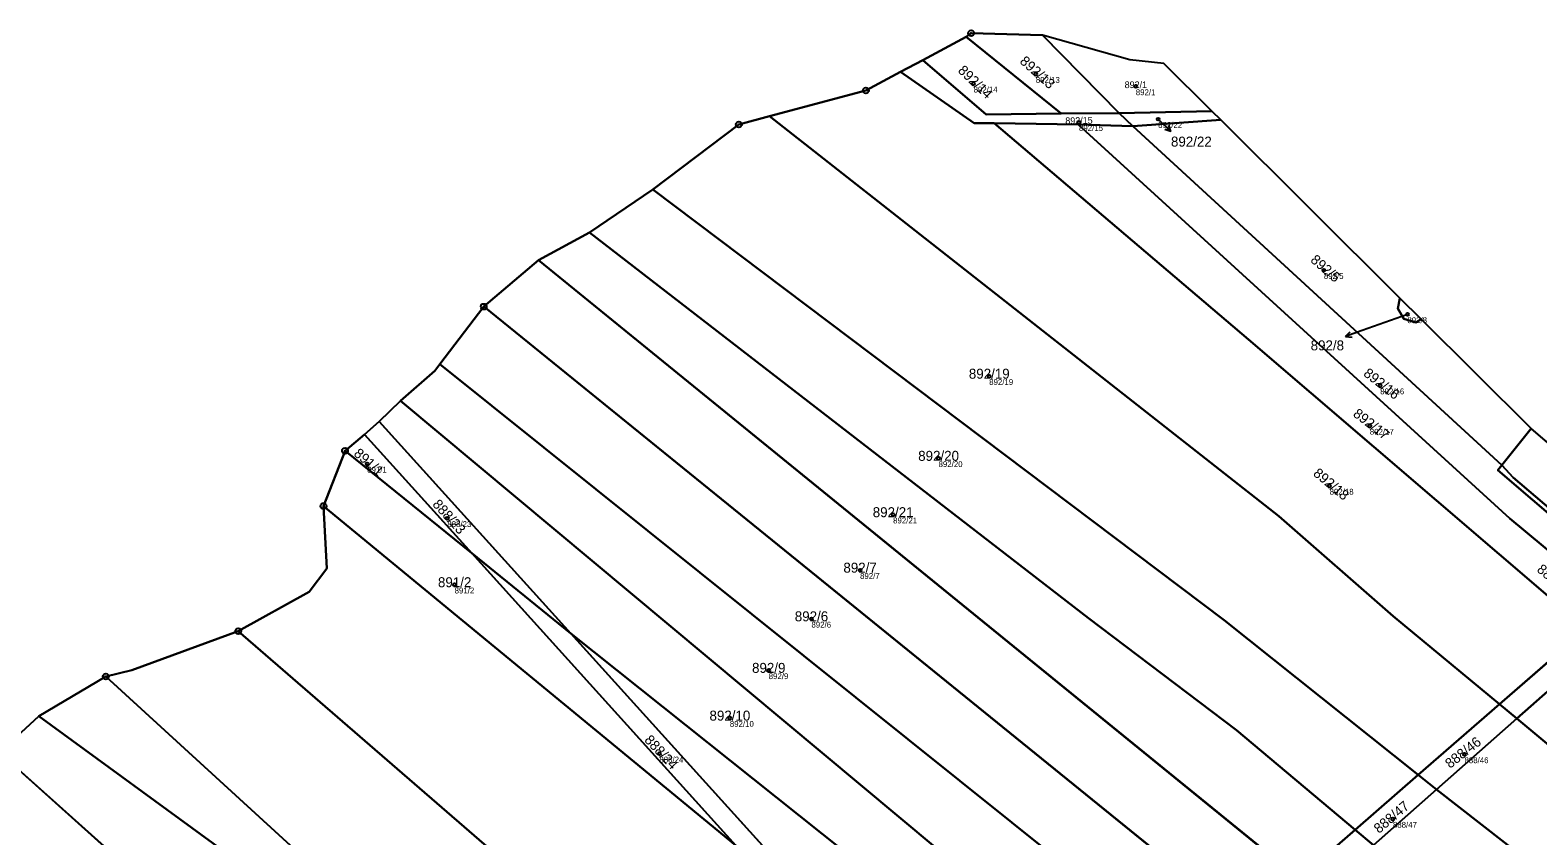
# Model space of a CAD drawing. Extents: x -603967 to -594699, y -1179315 to -1165625.
# Drawn here: x -597688.8 to -597432, y -1171232.5 to -1171095.3 of the extents above; entities that cross this region are included whole.
import ezdxf

# ---------------------------------------------------------------- set-up
doc = ezdxf.new("R2010")
doc.units = 0
for name, color, linetype in [('Definiční body', 7, 'Continuous'), ('Hranice parcel', 7, 'Continuous'), ('Parcelní čísla', 7, 'Continuous'), ('Polygon ku', 7, 'Continuous'), ('Polygon parcely', 7, 'Continuous'), ('Pop  PČ popisy', 7, 'Continuous'), ('Značky bodu BP', 7, 'Continuous')]:
    doc.layers.add(name, color=color, linetype=linetype)

msp = doc.modelspace()

# ---------------------------------------------------------------- linework, layer by layer
at = {"layer": 'Definiční body'}
for centre in [(-597528.1, -1171104.38994), (-597517.5, -1171102.74994), (-597500.47, -1171104.84994), (-597510.15, -1171110.93994), (-597496.66, -1171110.41994), (-597468.43, -1171136.14994), (-597454.21, -1171143.67994), (-597525.44, -1171154.20994), (-597458.84, -1171155.80994), (-597460.61, -1171162.68994), (-597631.39, -1171169.13994), (-597534.07, -1171168.19994), (-597467.46, -1171172.89994), (-597617.74, -1171178.40994), (-597541.81, -1171177.79994), (-597616.5, -1171189.72994), (-597547.44, -1171187.24994), (-597555.72, -1171195.53994), (-597563, -1171204.31994), (-597569.62, -1171212.44994), (-597581.62, -1171218.52994), (-597444.48, -1171218.63994), (-597456.67, -1171229.63994)]:
    msp.add_circle(centre, 0.25, dxfattribs=at)
at = {"layer": 'Hranice parcel'}
for p, q in [((-597536.77, -1171100.35), (-597529.37, -1171096.39)), ((-597529.37, -1171096.39), (-597528.52, -1171095.76)), ((-597529.37, -1171096.39), (-597513.16, -1171109.47)), ((-597528.52, -1171095.76), (-597516.37, -1171096.14)), ((-597501.5, -1171100.3), (-597516.37, -1171096.14)), ((-597516.37, -1171096.14), (-597503.33, -1171109.41)), ((-597540.55, -1171102.37), (-597536.77, -1171100.35)), ((-597495.68, -1171100.94), (-597501.5, -1171100.3)), ((-597487.5, -1171109.07), (-597495.68, -1171100.94)), ((-597513.16, -1171109.47), (-597503.33, -1171109.41)), ((-597503.33, -1171109.41), (-597487.5, -1171109.07)), ((-597500.98, -1171111.59), (-597503.33, -1171109.41)), ((-597487.5, -1171109.07), (-597486.01, -1171110.55)), ((-597524.6, -1171111.13), (-597510.3, -1171111.35)), ((-597510.3, -1171111.35), (-597500.98, -1171111.59)), ((-597500.98, -1171111.59), (-597486.01, -1171110.55)), ((-597438.12, -1171169.35), (-597500.98, -1171111.59)), ((-597455.49, -1171140.89), (-597486.01, -1171110.55)), ((-597593.52, -1171129.72), (-597582.74, -1171122.41)), ((-597582.74, -1171122.41), (-597485.4, -1171195.79)), ((-597602.2, -1171134.46), (-597593.52, -1171129.72)), ((-597611.54, -1171142.36), (-597602.2, -1171134.46)), ((-597472.67, -1171239.77), (-597602.2, -1171134.46)), ((-597619, -1171152.15), (-597611.54, -1171142.36)), ((-597481.53, -1171247.68), (-597611.54, -1171142.36)), ((-597455.49, -1171140.89), (-597451.87, -1171144.49)), ((-597433.15, -1171163.1), (-597451.87, -1171144.49)), ((-597625.73, -1171158.41), (-597619.88, -1171153.3)), ((-597619.88, -1171153.3), (-597619, -1171152.15)), ((-597629.36, -1171161.92), (-597625.73, -1171158.41)), ((-597631.86, -1171164.16), (-597629.36, -1171161.92)), ((-597596.69, -1171198.02), (-597629.36, -1171161.92)), ((-597433.15, -1171163.1), (-597438.12, -1171169.35)), ((-597412.41, -1171180.88), (-597433.15, -1171163.1)), ((-597635.17, -1171166.91), (-597631.86, -1171164.16)), ((-597631.86, -1171164.16), (-597613.57, -1171184.37)), ((-597638.82, -1171176.32), (-597635.17, -1171166.91)), ((-597635.17, -1171166.91), (-597613.57, -1171184.37)), ((-597638.29, -1171186.95), (-597638.82, -1171176.32)), ((-597638.82, -1171176.32), (-597568.57, -1171234.15)), ((-597613.57, -1171184.37), (-597596.69, -1171198.02)), ((-597613.57, -1171184.37), (-597568.57, -1171234.15)), ((-597641.25, -1171190.94), (-597638.29, -1171186.95)), ((-597653.35, -1171197.65), (-597641.25, -1171190.94)), ((-597485.4, -1171195.79), (-597452.37, -1171222.12)), ((-597423.62, -1171197.12), (-597438.52, -1171210.08)), ((-597671.49, -1171204.29), (-597653.35, -1171197.65)), ((-597546.95, -1171253.04), (-597596.69, -1171198.02)), ((-597435.57, -1171212.53), (-597420.76, -1171199.43)), ((-597675.9, -1171205.37), (-597671.49, -1171204.29)), ((-597687.3, -1171212.14), (-597675.9, -1171205.37)), ((-597694.09, -1171218.3), (-597687.3, -1171212.14)), ((-597438.52, -1171210.08), (-597452.37, -1171222.12)), ((-597449.24, -1171224.62), (-597435.57, -1171212.53)), ((-597438.52, -1171210.08), (-597435.57, -1171212.53)), ((-597694.09, -1171218.3), (-597624.36, -1171280.64)), ((-597452.37, -1171222.12), (-597463.12, -1171231.46)), ((-597452.37, -1171222.12), (-597449.24, -1171224.62)), ((-597459.97, -1171234.11), (-597449.24, -1171224.62)), ((-597449.24, -1171224.62), (-597350.39, -1171301.68)), ((-597463.12, -1171231.46), (-597472.67, -1171239.77)), ((-597463.12, -1171231.46), (-597459.97, -1171234.11))]:
    msp.add_line(p, q, dxfattribs=at)
for points in [[(-597536.77, -1171100.35), (-597525.94, -1171109.6), (-597513.16, -1171109.47)], [(-597562.87, -1171109.91), (-597546.46, -1171105.53), (-597540.55, -1171102.37)], [(-597540.55, -1171102.37), (-597528, -1171111.08), (-597524.6, -1171111.13)], [(-597582.74, -1171122.41), (-597568.09, -1171111.33), (-597562.87, -1171109.91)], [(-597562.87, -1171109.91), (-597476.08, -1171178.06), (-597456.62, -1171195.06), (-597438.52, -1171210.08)], [(-597524.6, -1171111.13), (-597481.26, -1171147.93), (-597427.89, -1171193.68), (-597423.62, -1171197.12)], [(-597510.3, -1171111.35), (-597436.74, -1171178.43), (-597419.05, -1171193.15)], [(-597593.52, -1171129.72), (-597508.5, -1171195.43), (-597483.32, -1171214.5), (-597463.12, -1171231.46)], [(-597451.87, -1171144.49), (-597452.78, -1171145.04), (-597454.81, -1171144.46), (-597455.81, -1171142.66), (-597455.49, -1171140.89)], [(-597619, -1171152.15), (-597495.03, -1171251.51), (-597490.18, -1171255.6)], [(-597625.73, -1171158.41), (-597527.76, -1171240.19), (-597499.3, -1171263.96)], [(-597438.12, -1171169.35), (-597438.83, -1171170.23), (-597415.58, -1171190.09)], [(-597417.9, -1171187.04), (-597436.17, -1171171.47), (-597438.12, -1171169.35)], [(-597653.35, -1171197.65), (-597579.35, -1171261.73), (-597538.99, -1171299.95)], [(-597596.69, -1171198.02), (-597549.97, -1171235.28), (-597507.9, -1171271.83)], [(-597675.9, -1171205.37), (-597588.87, -1171285.05), (-597557.08, -1171316.18)], [(-597624.36, -1171280.64), (-597623.87, -1171258.48), (-597687.3, -1171212.14)], [(-597435.57, -1171212.53), (-597425, -1171221.3), (-597340.26, -1171291.95)]]:
    msp.add_lwpolyline(points, dxfattribs=at)
at = {"layer": 'Polygon ku'}
msp.add_lwpolyline([(-597412.41, -1171180.88), (-597433.15, -1171163.1), (-597451.87, -1171144.49), (-597455.49, -1171140.89), (-597486.01, -1171110.55), (-597487.5, -1171109.07), (-597495.68, -1171100.94), (-597501.5, -1171100.3), (-597516.37, -1171096.14), (-597528.52, -1171095.76), (-597529.37, -1171096.39), (-597536.77, -1171100.35), (-597540.55, -1171102.37), (-597546.46, -1171105.53), (-597562.87, -1171109.91), (-597568.09, -1171111.33), (-597582.74, -1171122.41), (-597593.52, -1171129.72), (-597602.2, -1171134.46), (-597611.54, -1171142.36), (-597619, -1171152.15), (-597619.88, -1171153.3), (-597625.73, -1171158.41), (-597629.36, -1171161.92), (-597631.86, -1171164.16), (-597635.17, -1171166.91), (-597638.82, -1171176.32), (-597638.29, -1171186.95), (-597641.25, -1171190.94), (-597653.35, -1171197.65), (-597671.49, -1171204.29), (-597675.9, -1171205.37), (-597687.3, -1171212.14), (-597694.09, -1171218.3)], dxfattribs=at)
at = {"layer": 'Polygon parcely'}
for points in [[(-597525.94, -1171109.6), (-597513.16, -1171109.47), (-597529.37, -1171096.39), (-597536.77, -1171100.35)], [(-597513.16, -1171109.47), (-597503.33, -1171109.41), (-597516.37, -1171096.14), (-597528.52, -1171095.76), (-597529.37, -1171096.39)], [(-597501.5, -1171100.3), (-597516.37, -1171096.14), (-597503.33, -1171109.41), (-597487.5, -1171109.07), (-597495.68, -1171100.94)], [(-597528, -1171111.08), (-597524.6, -1171111.13), (-597510.3, -1171111.35), (-597500.98, -1171111.59), (-597503.33, -1171109.41), (-597513.16, -1171109.47), (-597525.94, -1171109.6), (-597536.77, -1171100.35), (-597540.55, -1171102.37)], [(-597456.62, -1171195.06), (-597438.52, -1171210.08), (-597423.62, -1171197.12), (-597427.89, -1171193.68), (-597481.26, -1171147.93), (-597524.6, -1171111.13), (-597528, -1171111.08), (-597540.55, -1171102.37), (-597546.46, -1171105.53), (-597562.87, -1171109.91), (-597476.08, -1171178.06)], [(-597500.98, -1171111.59), (-597486.01, -1171110.55), (-597487.5, -1171109.07), (-597503.33, -1171109.41)], [(-597452.37, -1171222.12), (-597438.52, -1171210.08), (-597456.62, -1171195.06), (-597476.08, -1171178.06), (-597562.87, -1171109.91), (-597568.09, -1171111.33), (-597582.74, -1171122.41), (-597485.4, -1171195.79)], [(-597427.89, -1171193.68), (-597423.62, -1171197.12), (-597419.05, -1171193.15), (-597436.74, -1171178.43), (-597510.3, -1171111.35), (-597524.6, -1171111.13), (-597481.26, -1171147.93)], [(-597438.12, -1171169.35), (-597500.98, -1171111.59), (-597510.3, -1171111.35), (-597436.74, -1171178.43), (-597419.05, -1171193.15), (-597415.58, -1171190.09), (-597438.83, -1171170.23)], [(-597486.01, -1171110.55), (-597500.98, -1171111.59), (-597438.12, -1171169.35), (-597433.15, -1171163.1), (-597451.87, -1171144.49), (-597452.78, -1171145.04), (-597454.81, -1171144.46), (-597455.81, -1171142.66), (-597455.49, -1171140.89)], [(-597463.12, -1171231.46), (-597452.37, -1171222.12), (-597485.4, -1171195.79), (-597582.74, -1171122.41), (-597593.52, -1171129.72), (-597508.5, -1171195.43), (-597483.32, -1171214.5)], [(-597472.67, -1171239.77), (-597463.12, -1171231.46), (-597483.32, -1171214.5), (-597508.5, -1171195.43), (-597593.52, -1171129.72), (-597602.2, -1171134.46)], [(-597472.67, -1171239.77), (-597602.2, -1171134.46), (-597611.54, -1171142.36), (-597481.53, -1171247.68)], [(-597490.18, -1171255.6), (-597481.53, -1171247.68), (-597611.54, -1171142.36), (-597619, -1171152.15), (-597495.03, -1171251.51)], [(-597451.87, -1171144.49), (-597455.49, -1171140.89), (-597455.81, -1171142.66), (-597454.81, -1171144.46), (-597452.78, -1171145.04)], [(-597527.76, -1171240.19), (-597499.3, -1171263.96), (-597490.18, -1171255.6), (-597495.03, -1171251.51), (-597619, -1171152.15), (-597619.88, -1171153.3), (-597625.73, -1171158.41)], [(-597507.9, -1171271.83), (-597499.3, -1171263.96), (-597527.76, -1171240.19), (-597625.73, -1171158.41), (-597629.36, -1171161.92), (-597596.69, -1171198.02), (-597549.97, -1171235.28)], [(-597613.57, -1171184.37), (-597596.69, -1171198.02), (-597629.36, -1171161.92), (-597631.86, -1171164.16)], [(-597433.15, -1171163.1), (-597438.12, -1171169.35), (-597436.17, -1171171.47), (-597417.9, -1171187.04), (-597412.41, -1171180.88)], [(-597613.57, -1171184.37), (-597631.86, -1171164.16), (-597635.17, -1171166.91)], [(-597568.57, -1171234.15), (-597613.57, -1171184.37), (-597635.17, -1171166.91), (-597638.82, -1171176.32)], [(-597415.58, -1171190.09), (-597412.89, -1171192.47), (-597381.89, -1171219.04), (-597381.18, -1171218.32), (-597417.9, -1171187.04), (-597436.17, -1171171.47), (-597438.12, -1171169.35), (-597438.83, -1171170.23)], [(-597579.35, -1171261.73), (-597538.99, -1171299.95), (-597522.47, -1171285.14), (-597568.57, -1171234.15), (-597638.82, -1171176.32), (-597638.29, -1171186.95), (-597641.25, -1171190.94), (-597653.35, -1171197.65)], [(-597560.31, -1171240.95), (-597546.95, -1171253.04), (-597596.69, -1171198.02), (-597613.57, -1171184.37), (-597568.57, -1171234.15)], [(-597435.57, -1171212.53), (-597420.76, -1171199.43), (-597423.62, -1171197.12), (-597438.52, -1171210.08)], [(-597588.87, -1171285.05), (-597557.08, -1171316.18), (-597538.99, -1171299.95), (-597579.35, -1171261.73), (-597653.35, -1171197.65), (-597671.49, -1171204.29), (-597675.9, -1171205.37)], [(-597517.08, -1171280.25), (-597507.9, -1171271.83), (-597549.97, -1171235.28), (-597596.69, -1171198.02), (-597546.95, -1171253.04), (-597526.84, -1171271.23)], [(-597340.26, -1171291.95), (-597326.18, -1171278.41), (-597420.76, -1171199.43), (-597435.57, -1171212.53), (-597425, -1171221.3)], [(-597573.47, -1171330.88), (-597557.08, -1171316.18), (-597588.87, -1171285.05), (-597675.9, -1171205.37), (-597687.3, -1171212.14), (-597623.87, -1171258.48), (-597624.36, -1171280.64)], [(-597694.09, -1171218.3), (-597624.36, -1171280.64), (-597623.87, -1171258.48), (-597687.3, -1171212.14)], [(-597452.37, -1171222.12), (-597449.24, -1171224.62), (-597435.57, -1171212.53), (-597438.52, -1171210.08)], [(-597449.24, -1171224.62), (-597350.39, -1171301.68), (-597340.26, -1171291.95), (-597425, -1171221.3), (-597435.57, -1171212.53)], [(-597710.45, -1171233.05), (-597624.99, -1171309.14), (-597624.36, -1171280.64), (-597694.09, -1171218.3)], [(-597463.12, -1171231.46), (-597459.97, -1171234.11), (-597449.24, -1171224.62), (-597452.37, -1171222.12)], [(-597361.34, -1171312.21), (-597350.39, -1171301.68), (-597449.24, -1171224.62), (-597459.97, -1171234.11), (-597447.27, -1171244.77)], [(-597463.12, -1171231.46), (-597472.67, -1171239.77), (-597469.39, -1171242.44), (-597459.97, -1171234.11)]]:
    msp.add_lwpolyline(points, close=True, dxfattribs=at)
at = {"layer": 'Pop  PČ popisy'}
for p, q in [((-597496.66, -1171110.42), (-597496.64, -1171110.44)), ((-597496.64, -1171110.44), (-597494.481, -1171112.525)), ((-597494.481, -1171112.525), (-597495.55, -1171112.189)), ((-597494.481, -1171112.525), (-597494.854, -1171111.469)), ((-597454.21, -1171143.68), (-597461.93, -1171146.43)), ((-597461.93, -1171146.43), (-597464.75, -1171147.456)), ((-597464.75, -1171147.456), (-597463.98, -1171146.643)), ((-597464.75, -1171147.456), (-597463.638, -1171147.584))]:
    msp.add_line(p, q, dxfattribs=at)
at = {"layer": 'Značky bodu BP'}
for centre, radius in [((-597528.52, -1171095.75988), 0.5), ((-597528.52, -1171095.75988), 0.0303), ((-597546.46, -1171105.52988), 0.5), ((-597546.46, -1171105.52988), 0.0303), ((-597568.09, -1171111.32988), 0.5), ((-597568.09, -1171111.32988), 0.0303), ((-597611.54, -1171142.35988), 0.5), ((-597611.54, -1171142.35988), 0.0303), ((-597635.17, -1171166.90988), 0.5), ((-597635.17, -1171166.90988), 0.0303), ((-597638.82, -1171176.31988), 0.5), ((-597638.82, -1171176.31988), 0.0303), ((-597653.35, -1171197.64988), 0.5), ((-597653.35, -1171197.64988), 0.0303), ((-597675.9, -1171205.36988), 0.5), ((-597675.9, -1171205.36988), 0.0303)]:
    msp.add_circle(centre, radius, dxfattribs=at)

# ---------------------------------------------------------------- texts
at = {"layer": 'Definiční body'}
for s, p in [('892/13', (-597517.5, -1171104.239)), ('892/14', (-597528.1, -1171105.879)), ('892/1', (-597500.47, -1171106.339)), ('892/15', (-597510.15, -1171112.429)), ('892/22', (-597496.66, -1171111.909)), ('892/5', (-597468.43, -1171137.639)), ('892/8', (-597454.21, -1171145.169)), ('892/19', (-597525.44, -1171155.699)), ('892/16', (-597458.84, -1171157.299)), ('892/17', (-597460.61, -1171164.179)), ('892/20', (-597534.07, -1171169.689)), ('891/1', (-597631.39, -1171170.629)), ('892/18', (-597467.46, -1171174.389)), ('888/23', (-597617.74, -1171179.899)), ('892/21', (-597541.81, -1171179.289)), ('892/7', (-597547.44, -1171188.739)), ('891/2', (-597616.5, -1171191.219)), ('892/6', (-597555.72, -1171197.029)), ('892/9', (-597563, -1171205.809)), ('892/10', (-597569.62, -1171213.939)), ('888/24', (-597581.62, -1171220.019)), ('888/46', (-597444.48, -1171220.129)), ('888/47', (-597456.67, -1171231.129))]:
    msp.add_text(s, height=0.999996, dxfattribs=at).set_placement(p)
at = {"layer": 'Parcelní čísla'}
for s, height, rotation, p in [('892/14', 1.699998, 316, (-597530.888, -1171102.287)), ('892/13', 1.699998, 318, (-597520.36, -1171100.746)), ('892/15', 1.14, 1, (-597512.469, -1171111.265)), ('892/5', 1.699998, 319, (-597470.849, -1171134.61)), ('892/16', 1.699998, 321.9999972, (-597461.833, -1171154.01)), ('892/17', 1.699998, 321.9999972, (-597463.603, -1171160.89)), ('891/1', 1.699998, 319, (-597633.809, -1171167.6)), ('892/18', 1.699998, 320, (-597470.388, -1171170.997)), ('888/23', 1.699998, 312, (-597620.375, -1171176.118)), ('888/44', 1.699998, 320, (-597432.284, -1171187.359)), ('888/24', 1.699998, 313, (-597584.294, -1171216.284)), ('888/46', 1.699998, 38, (-597446.949, -1171221.109)), ('888/47', 1.699998, 40, (-597459.052, -1171232.193))]:
    msp.add_text(s, height=height, rotation=rotation, dxfattribs=at).set_placement(p)
for s, height, p in [('892/1', 1.14, (-597502.371, -1171105.135)), ('892/22', 1.699998, (-597494.48, -1171115.095)), ('892/8', 1.699998, (-597470.686, -1171149.805)), ('892/19', 1.699998, (-597528.906, -1171154.635)), ('892/20', 1.699998, (-597537.536, -1171168.625)), ('892/21', 1.699998, (-597545.276, -1171178.225)), ('892/7', 1.699998, (-597550.276, -1171187.675)), ('891/2', 1.699998, (-597619.336, -1171190.155)), ('892/6', 1.699998, (-597558.556, -1171195.965)), ('892/9', 1.699998, (-597565.836, -1171204.745)), ('892/10', 1.699998, (-597573.086, -1171212.875))]:
    msp.add_text(s, height=height, dxfattribs=at).set_placement(p)

doc.saveas('drawing.dxf')
